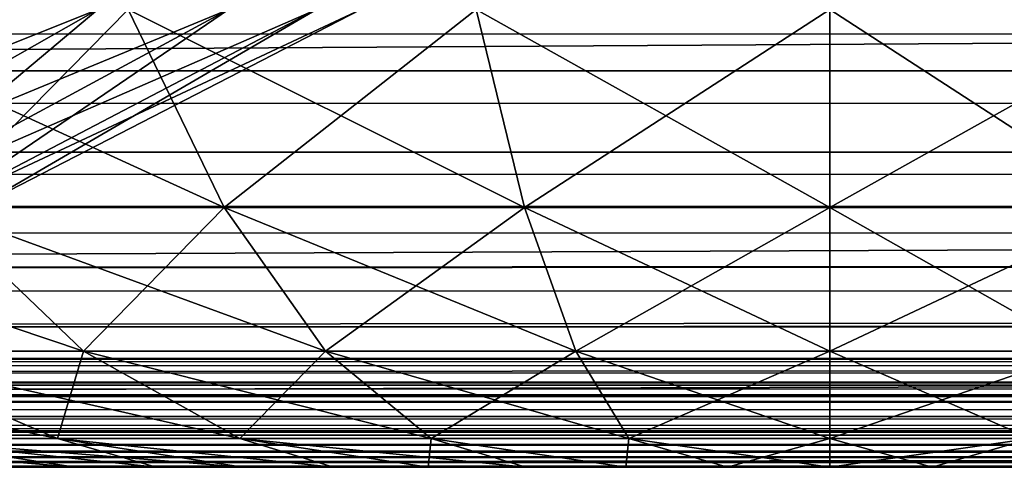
# Model space of a CAD drawing. Header units: millimetres. Extents: x -125 to 125, y -4 to 54.
# Tile 429 of 612: x 64.568 to 65.093, y -2 to -1.761. Entities that reach past the tile are written whole.
import ezdxf

# ---------------------------------------------------------------- set-up
doc = ezdxf.new("R2010")
doc.units = ezdxf.units.MM
doc.header["$LTSCALE"] = 65.185185
for name, color, linetype in [('145', 7, 'CONTINUOUS'), ('146', 7, 'CONTINUOUS'), ('147', 7, 'CONTINUOUS'), ('148', 7, 'CONTINUOUS'), ('149', 7, 'CONTINUOUS'), ('150', 7, 'CONTINUOUS'), ('173', 7, 'CONTINUOUS'), ('175', 7, 'CONTINUOUS'), ('18', 7, 'CONTINUOUS'), ('206', 7, 'CONTINUOUS'), ('22', 7, 'CONTINUOUS'), ('6', 7, 'CONTINUOUS')]:
    doc.layers.add(name, color=color, linetype=linetype)

msp = doc.modelspace()

# ---------------------------------------------------------------- linework, layer by layer
at = {"layer": '145', "color": 7, "linetype": 'Continuous'}
for points in [[(64.55766, -2, 39.44234), (64.5979, -2, 38.52079), (64.5979, -2, 39.47921), (64.55766, -2, 39.44234)], [(64.55766, -2, 38.55766), (64.5979, -2, 38.52079), (64.55766, -2, 39.44234), (64.55766, -2, 38.55766)], [(64.5979, -2, 38.52079), (64.64119, -2, 38.48757), (64.5979, -2, 39.47921), (64.5979, -2, 38.52079)], [(64.5979, -2, 39.47921), (64.64119, -2, 38.48757), (64.64119, -2, 39.51243), (64.5979, -2, 39.47921)], [(64.64119, -2, 38.48757), (64.68722, -2, 38.45825), (64.64119, -2, 39.51243), (64.64119, -2, 38.48757)], [(64.64119, -2, 39.51243), (64.68722, -2, 38.45825), (64.68722, -2, 39.54175), (64.64119, -2, 39.51243)], [(64.68722, -2, 38.45825), (64.73563, -2, 38.43305), (64.68722, -2, 39.54175), (64.68722, -2, 38.45825)], [(64.68722, -2, 39.54175), (64.73563, -2, 38.43305), (64.73563, -2, 39.56695), (64.68722, -2, 39.54175)], [(64.73563, -2, 38.43305), (64.78605, -2, 38.41217), (64.73563, -2, 39.56695), (64.73563, -2, 38.43305)], [(64.73563, -2, 39.56695), (64.78605, -2, 38.41217), (64.78605, -2, 39.58783), (64.73563, -2, 39.56695)], [(64.78605, -2, 38.41217), (64.83809, -2, 38.39576), (64.78605, -2, 39.58783), (64.78605, -2, 38.41217)], [(64.78605, -2, 39.58783), (64.83809, -2, 38.39576), (64.83809, -2, 39.60424), (64.78605, -2, 39.58783)], [(64.83809, -2, 38.39576), (64.89137, -2, 38.38395), (64.83809, -2, 39.60424), (64.83809, -2, 38.39576)], [(64.83809, -2, 39.60424), (64.89137, -2, 38.38395), (64.89137, -2, 39.61605), (64.83809, -2, 39.60424)], [(64.89137, -2, 38.38395), (64.94548, -2, 38.37682), (64.89137, -2, 39.61605), (64.89137, -2, 38.38395)], [(64.89137, -2, 39.61605), (64.94548, -2, 38.37682), (64.94548, -2, 39.62318), (64.89137, -2, 39.61605)], [(64.94548, -2, 38.37682), (65, -2, 38.37444), (64.94548, -2, 39.62318), (64.94548, -2, 38.37682)], [(64.94548, -2, 39.62318), (65, -2, 38.37444), (65, -2, 39.62556), (64.94548, -2, 39.62318)], [(65, -2, 39.62556), (65, -2, 38.37444), (65.05452, -2, 38.37682), (65, -2, 39.62556)], [(65.05452, -2, 39.62318), (65, -2, 39.62556), (65.05452, -2, 38.37682), (65.05452, -2, 39.62318)], [(65.10863, -2, 38.38395), (65.05452, -2, 39.62318), (65.05452, -2, 38.37682), (65.10863, -2, 38.38395)], [(65.10863, -2, 39.61605), (65.05452, -2, 39.62318), (65.10863, -2, 38.38395), (65.10863, -2, 39.61605)]]:
    msp.add_3dface(points, dxfattribs=at)
at = {"layer": '146', "color": 7, "linetype": 'Continuous'}
for points in [[(65, -1.75596, 40.50316), (65.16266, -1.86142, 40.2876), (65.1884, -1.75596, 40.4913), (65, -1.75596, 40.50316)], [(65.16266, -1.86142, 37.7124), (65, -1.86142, 37.70217), (65.1884, -1.75596, 37.5087), (65.16266, -1.86142, 37.7124)], [(65, -1.86142, 37.70217), (65, -1.75596, 37.49684), (65.1884, -1.75596, 37.5087), (65, -1.86142, 37.70217)], [(65, -1.86142, 40.29783), (65.16266, -1.86142, 40.2876), (65, -1.75596, 40.50316), (65, -1.86142, 40.29783)], [(65.13537, -1.9381, 37.9284), (65, -1.9381, 37.91988), (65.16266, -1.86142, 37.7124), (65.13537, -1.9381, 37.9284)], [(65, -1.9381, 37.91988), (65, -1.86142, 37.70217), (65.16266, -1.86142, 37.7124), (65, -1.9381, 37.91988)], [(65, -1.9381, 40.08012), (65.13537, -1.9381, 40.0716), (65, -1.86142, 40.29783), (65, -1.9381, 40.08012)], [(65, -1.86142, 40.29783), (65.13537, -1.9381, 40.0716), (65.16266, -1.86142, 40.2876), (65, -1.86142, 40.29783)], [(65, -1.98458, 39.85402), (65.10704, -1.98458, 39.84729), (65, -1.9381, 40.08012), (65, -1.98458, 39.85402)], [(65, -1.9381, 40.08012), (65.10704, -1.98458, 39.84729), (65.13537, -1.9381, 40.0716), (65, -1.9381, 40.08012)], [(65.10704, -1.98458, 38.15271), (65, -1.98458, 38.14598), (65.13537, -1.9381, 37.9284), (65.10704, -1.98458, 38.15271)], [(65, -1.98458, 38.14598), (65, -1.9381, 37.91988), (65.13537, -1.9381, 37.9284), (65, -1.98458, 38.14598)], [(65.05452, -2, 38.37682), (65, -2, 38.37444), (65.10704, -1.98458, 38.15271), (65.05452, -2, 38.37682)], [(65.10704, -1.98458, 38.15271), (65, -2, 38.37444), (65, -1.98458, 38.14598), (65.10704, -1.98458, 38.15271)], [(65, -2, 39.62556), (65.05452, -2, 39.62318), (65, -1.98458, 39.85402), (65, -2, 39.62556)], [(65, -1.98458, 39.85402), (65.05452, -2, 39.62318), (65.10704, -1.98458, 39.84729), (65, -1.98458, 39.85402)], [(65.10863, -2, 38.38395), (65.05452, -2, 38.37682), (65.10704, -1.98458, 38.15271), (65.10863, -2, 38.38395)], [(65.05452, -2, 39.62318), (65.10863, -2, 39.61605), (65.10704, -1.98458, 39.84729), (65.05452, -2, 39.62318)]]:
    msp.add_3dface(points, dxfattribs=at)
at = {"layer": '147', "color": 7, "linetype": 'Continuous'}
for points in [[(64.52224, -1.86142, 40.2067), (64.67724, -1.86142, 40.25706), (64.44665, -1.75596, 40.3976), (64.52224, -1.86142, 40.2067)], [(64.44665, -1.75596, 40.3976), (64.67724, -1.86142, 40.25706), (64.62618, -1.75596, 40.45593), (64.44665, -1.75596, 40.3976)], [(64.62618, -1.75596, 37.54407), (64.52224, -1.86142, 37.7933), (64.44665, -1.75596, 37.6024), (64.62618, -1.75596, 37.54407)], [(64.67724, -1.86142, 37.74294), (64.52224, -1.86142, 37.7933), (64.62618, -1.75596, 37.54407), (64.67724, -1.86142, 37.74294)], [(64.67724, -1.86142, 40.25706), (64.83734, -1.86142, 40.2876), (64.62618, -1.75596, 40.45593), (64.67724, -1.86142, 40.25706)], [(64.8116, -1.75596, 37.5087), (64.67724, -1.86142, 37.74294), (64.62618, -1.75596, 37.54407), (64.8116, -1.75596, 37.5087)], [(64.62618, -1.75596, 40.45593), (64.83734, -1.86142, 40.2876), (64.8116, -1.75596, 40.4913), (64.62618, -1.75596, 40.45593)], [(64.83734, -1.86142, 37.7124), (64.67724, -1.86142, 37.74294), (64.8116, -1.75596, 37.5087), (64.83734, -1.86142, 37.7124)], [(64.83734, -1.86142, 40.2876), (65, -1.86142, 40.29783), (64.8116, -1.75596, 40.4913), (64.83734, -1.86142, 40.2876)], [(65, -1.86142, 40.29783), (65, -1.75596, 40.50316), (64.8116, -1.75596, 40.4913), (65, -1.86142, 40.29783)], [(65, -1.75596, 37.49684), (64.83734, -1.86142, 37.7124), (64.8116, -1.75596, 37.5087), (65, -1.75596, 37.49684)], [(65, -1.75596, 37.49684), (65, -1.86142, 37.70217), (64.83734, -1.86142, 37.7124), (65, -1.75596, 37.49684)], [(64.37476, -1.86142, 40.1373), (64.60238, -1.9381, 40.00427), (64.52224, -1.86142, 40.2067), (64.37476, -1.86142, 40.1373)], [(64.47965, -1.9381, 39.94651), (64.60238, -1.9381, 40.00427), (64.37476, -1.86142, 40.1373), (64.47965, -1.9381, 39.94651)], [(64.60238, -1.9381, 37.99573), (64.47965, -1.9381, 38.05349), (64.52224, -1.86142, 37.7933), (64.60238, -1.9381, 37.99573)], [(64.67724, -1.86142, 37.74294), (64.60238, -1.9381, 37.99573), (64.52224, -1.86142, 37.7933), (64.67724, -1.86142, 37.74294)], [(64.52224, -1.86142, 40.2067), (64.73139, -1.9381, 40.04618), (64.67724, -1.86142, 40.25706), (64.52224, -1.86142, 40.2067)], [(64.60238, -1.9381, 40.00427), (64.73139, -1.9381, 40.04618), (64.52224, -1.86142, 40.2067), (64.60238, -1.9381, 40.00427)], [(64.73139, -1.9381, 37.95382), (64.60238, -1.9381, 37.99573), (64.67724, -1.86142, 37.74294), (64.73139, -1.9381, 37.95382)], [(64.83734, -1.86142, 37.7124), (64.73139, -1.9381, 37.95382), (64.67724, -1.86142, 37.74294), (64.83734, -1.86142, 37.7124)], [(64.67724, -1.86142, 40.25706), (64.86463, -1.9381, 40.0716), (64.83734, -1.86142, 40.2876), (64.67724, -1.86142, 40.25706)], [(64.73139, -1.9381, 40.04618), (64.86463, -1.9381, 40.0716), (64.67724, -1.86142, 40.25706), (64.73139, -1.9381, 40.04618)], [(64.86463, -1.9381, 37.9284), (64.73139, -1.9381, 37.95382), (64.83734, -1.86142, 37.7124), (64.86463, -1.9381, 37.9284)], [(65, -1.86142, 37.70217), (64.86463, -1.9381, 37.9284), (64.83734, -1.86142, 37.7124), (65, -1.86142, 37.70217)], [(65, -1.9381, 40.08012), (65, -1.86142, 40.29783), (64.83734, -1.86142, 40.2876), (65, -1.9381, 40.08012)], [(64.86463, -1.9381, 40.0716), (65, -1.9381, 40.08012), (64.83734, -1.86142, 40.2876), (64.86463, -1.9381, 40.0716)], [(65, -1.86142, 37.70217), (65, -1.9381, 37.91988), (64.86463, -1.9381, 37.9284), (65, -1.86142, 37.70217)], [(64.49802, -1.98458, 39.69092), (64.58857, -1.98458, 39.74838), (64.36512, -1.9381, 39.87383), (64.49802, -1.98458, 39.69092)], [(64.36512, -1.9381, 39.87383), (64.58857, -1.98458, 39.74838), (64.47965, -1.9381, 39.94651), (64.36512, -1.9381, 39.87383)], [(64.58857, -1.98458, 39.74838), (64.68561, -1.98458, 39.79405), (64.47965, -1.9381, 39.94651), (64.58857, -1.98458, 39.74838)], [(64.47965, -1.9381, 39.94651), (64.68561, -1.98458, 39.79405), (64.60238, -1.9381, 40.00427), (64.47965, -1.9381, 39.94651)], [(64.60238, -1.9381, 37.99573), (64.58857, -1.98458, 38.25162), (64.47965, -1.9381, 38.05349), (64.60238, -1.9381, 37.99573)], [(64.58857, -1.98458, 38.25162), (64.49802, -1.98458, 38.30908), (64.47965, -1.9381, 38.05349), (64.58857, -1.98458, 38.25162)], [(64.68561, -1.98458, 38.20595), (64.58857, -1.98458, 38.25162), (64.60238, -1.9381, 37.99573), (64.68561, -1.98458, 38.20595)], [(64.60238, -1.9381, 40.00427), (64.78761, -1.98458, 39.82719), (64.73139, -1.9381, 40.04618), (64.60238, -1.9381, 40.00427)], [(64.68561, -1.98458, 39.79405), (64.78761, -1.98458, 39.82719), (64.60238, -1.9381, 40.00427), (64.68561, -1.98458, 39.79405)], [(64.73139, -1.9381, 37.95382), (64.68561, -1.98458, 38.20595), (64.60238, -1.9381, 37.99573), (64.73139, -1.9381, 37.95382)], [(64.78761, -1.98458, 38.17281), (64.68561, -1.98458, 38.20595), (64.73139, -1.9381, 37.95382), (64.78761, -1.98458, 38.17281)], [(64.73139, -1.9381, 40.04618), (64.89296, -1.98458, 39.84729), (64.86463, -1.9381, 40.0716), (64.73139, -1.9381, 40.04618)], [(64.78761, -1.98458, 39.82719), (64.89296, -1.98458, 39.84729), (64.73139, -1.9381, 40.04618), (64.78761, -1.98458, 39.82719)], [(64.86463, -1.9381, 37.9284), (64.78761, -1.98458, 38.17281), (64.73139, -1.9381, 37.95382), (64.86463, -1.9381, 37.9284)], [(64.89296, -1.98458, 38.15271), (64.78761, -1.98458, 38.17281), (64.86463, -1.9381, 37.9284), (64.89296, -1.98458, 38.15271)], [(64.89296, -1.98458, 39.84729), (65, -1.98458, 39.85402), (64.86463, -1.9381, 40.0716), (64.89296, -1.98458, 39.84729)], [(65, -1.9381, 37.91988), (64.89296, -1.98458, 38.15271), (64.86463, -1.9381, 37.9284), (65, -1.9381, 37.91988)], [(65, -1.98458, 39.85402), (65, -1.9381, 40.08012), (64.86463, -1.9381, 40.0716), (65, -1.98458, 39.85402)], [(65, -1.9381, 37.91988), (65, -1.98458, 38.14598), (64.89296, -1.98458, 38.15271), (65, -1.9381, 37.91988)], [(64.55766, -2, 39.44234), (64.5979, -2, 39.47921), (64.41538, -1.98458, 39.62255), (64.55766, -2, 39.44234)], [(64.41538, -1.98458, 39.62255), (64.5979, -2, 39.47921), (64.49802, -1.98458, 39.69092), (64.41538, -1.98458, 39.62255)], [(64.5979, -2, 38.52079), (64.55766, -2, 38.55766), (64.41538, -1.98458, 38.37745), (64.5979, -2, 38.52079)], [(64.49802, -1.98458, 38.30908), (64.5979, -2, 38.52079), (64.41538, -1.98458, 38.37745), (64.49802, -1.98458, 38.30908)], [(64.5979, -2, 39.47921), (64.64119, -2, 39.51243), (64.49802, -1.98458, 39.69092), (64.5979, -2, 39.47921)], [(64.64119, -2, 39.51243), (64.68722, -2, 39.54175), (64.49802, -1.98458, 39.69092), (64.64119, -2, 39.51243)], [(64.49802, -1.98458, 39.69092), (64.68722, -2, 39.54175), (64.58857, -1.98458, 39.74838), (64.49802, -1.98458, 39.69092)], [(64.64119, -2, 38.48757), (64.5979, -2, 38.52079), (64.49802, -1.98458, 38.30908), (64.64119, -2, 38.48757)], [(64.58857, -1.98458, 38.25162), (64.64119, -2, 38.48757), (64.49802, -1.98458, 38.30908), (64.58857, -1.98458, 38.25162)], [(64.68722, -2, 39.54175), (64.73563, -2, 39.56695), (64.58857, -1.98458, 39.74838), (64.68722, -2, 39.54175)], [(64.58857, -1.98458, 39.74838), (64.73563, -2, 39.56695), (64.68561, -1.98458, 39.79405), (64.58857, -1.98458, 39.74838)], [(64.73563, -2, 38.43305), (64.68722, -2, 38.45825), (64.58857, -1.98458, 38.25162), (64.73563, -2, 38.43305)], [(64.68561, -1.98458, 38.20595), (64.73563, -2, 38.43305), (64.58857, -1.98458, 38.25162), (64.68561, -1.98458, 38.20595)], [(64.68722, -2, 38.45825), (64.64119, -2, 38.48757), (64.58857, -1.98458, 38.25162), (64.68722, -2, 38.45825)], [(64.73563, -2, 39.56695), (64.78605, -2, 39.58783), (64.68561, -1.98458, 39.79405), (64.73563, -2, 39.56695)], [(64.78605, -2, 39.58783), (64.83809, -2, 39.60424), (64.68561, -1.98458, 39.79405), (64.78605, -2, 39.58783)], [(64.68561, -1.98458, 39.79405), (64.83809, -2, 39.60424), (64.78761, -1.98458, 39.82719), (64.68561, -1.98458, 39.79405)], [(64.78605, -2, 38.41217), (64.73563, -2, 38.43305), (64.68561, -1.98458, 38.20595), (64.78605, -2, 38.41217)], [(64.78761, -1.98458, 38.17281), (64.78605, -2, 38.41217), (64.68561, -1.98458, 38.20595), (64.78761, -1.98458, 38.17281)], [(64.83809, -2, 38.39576), (64.78605, -2, 38.41217), (64.78761, -1.98458, 38.17281), (64.83809, -2, 38.39576)], [(64.83809, -2, 39.60424), (64.89137, -2, 39.61605), (64.78761, -1.98458, 39.82719), (64.83809, -2, 39.60424)], [(64.78761, -1.98458, 39.82719), (64.89137, -2, 39.61605), (64.89296, -1.98458, 39.84729), (64.78761, -1.98458, 39.82719)], [(64.89137, -2, 38.38395), (64.83809, -2, 38.39576), (64.78761, -1.98458, 38.17281), (64.89137, -2, 38.38395)], [(64.89296, -1.98458, 38.15271), (64.89137, -2, 38.38395), (64.78761, -1.98458, 38.17281), (64.89296, -1.98458, 38.15271)], [(64.89137, -2, 39.61605), (64.94548, -2, 39.62318), (64.89296, -1.98458, 39.84729), (64.89137, -2, 39.61605)], [(64.94548, -2, 38.37682), (64.89137, -2, 38.38395), (64.89296, -1.98458, 38.15271), (64.94548, -2, 38.37682)], [(64.94548, -2, 39.62318), (65, -2, 39.62556), (64.89296, -1.98458, 39.84729), (64.94548, -2, 39.62318)], [(65, -2, 39.62556), (65, -1.98458, 39.85402), (64.89296, -1.98458, 39.84729), (65, -2, 39.62556)], [(65, -1.98458, 38.14598), (64.94548, -2, 38.37682), (64.89296, -1.98458, 38.15271), (65, -1.98458, 38.14598)], [(65, -2, 38.37444), (64.94548, -2, 38.37682), (65, -1.98458, 38.14598), (65, -2, 38.37444)]]:
    msp.add_3dface(points, dxfattribs=at)
at = {"layer": '148', "color": 7, "linetype": 'Continuous'}
for points in [[(64.55766, -2, -27.55766), (64.5979, -2, -28.47921), (64.5979, -2, -27.52079), (64.55766, -2, -27.55766)], [(64.55766, -2, -28.44234), (64.5979, -2, -28.47921), (64.55766, -2, -27.55766), (64.55766, -2, -28.44234)], [(64.5979, -2, -28.47921), (64.64119, -2, -28.51243), (64.5979, -2, -27.52079), (64.5979, -2, -28.47921)], [(64.5979, -2, -27.52079), (64.64119, -2, -28.51243), (64.64119, -2, -27.48757), (64.5979, -2, -27.52079)], [(64.64119, -2, -28.51243), (64.68722, -2, -28.54175), (64.64119, -2, -27.48757), (64.64119, -2, -28.51243)], [(64.64119, -2, -27.48757), (64.68722, -2, -28.54175), (64.68722, -2, -27.45825), (64.64119, -2, -27.48757)], [(64.68722, -2, -27.45825), (64.73563, -2, -28.56695), (64.73563, -2, -27.43305), (64.68722, -2, -27.45825)], [(64.68722, -2, -28.54175), (64.73563, -2, -28.56695), (64.68722, -2, -27.45825), (64.68722, -2, -28.54175)], [(64.73563, -2, -28.56695), (64.78605, -2, -28.58783), (64.73563, -2, -27.43305), (64.73563, -2, -28.56695)], [(64.73563, -2, -27.43305), (64.78605, -2, -28.58783), (64.78605, -2, -27.41217), (64.73563, -2, -27.43305)], [(64.78605, -2, -27.41217), (64.83809, -2, -28.60424), (64.83809, -2, -27.39576), (64.78605, -2, -27.41217)], [(64.78605, -2, -28.58783), (64.83809, -2, -28.60424), (64.78605, -2, -27.41217), (64.78605, -2, -28.58783)], [(64.83809, -2, -28.60424), (64.89137, -2, -28.61605), (64.83809, -2, -27.39576), (64.83809, -2, -28.60424)], [(64.83809, -2, -27.39576), (64.89137, -2, -28.61605), (64.89137, -2, -27.38395), (64.83809, -2, -27.39576)], [(64.89137, -2, -27.38395), (64.94548, -2, -28.62318), (64.94548, -2, -27.37682), (64.89137, -2, -27.38395)], [(64.89137, -2, -28.61605), (64.94548, -2, -28.62318), (64.89137, -2, -27.38395), (64.89137, -2, -28.61605)], [(64.94548, -2, -27.37682), (65, -2, -28.62556), (65, -2, -27.37444), (64.94548, -2, -27.37682)], [(64.94548, -2, -28.62318), (65, -2, -28.62556), (64.94548, -2, -27.37682), (64.94548, -2, -28.62318)], [(65.05452, -2, -27.37682), (65, -2, -27.37444), (65.05452, -2, -28.62318), (65.05452, -2, -27.37682)], [(65, -2, -27.37444), (65, -2, -28.62556), (65.05452, -2, -28.62318), (65, -2, -27.37444)], [(65.10863, -2, -27.38395), (65.05452, -2, -27.37682), (65.10863, -2, -28.61605), (65.10863, -2, -27.38395)], [(65.10863, -2, -28.61605), (65.05452, -2, -27.37682), (65.05452, -2, -28.62318), (65.10863, -2, -28.61605)]]:
    msp.add_3dface(points, dxfattribs=at)
at = {"layer": '149', "color": 7, "linetype": 'Continuous'}
for points in [[(65.16266, -1.86142, -29.2876), (65, -1.86142, -29.29783), (65.1884, -1.75596, -29.4913), (65.16266, -1.86142, -29.2876)], [(65, -1.86142, -29.29783), (65, -1.75596, -29.50316), (65.1884, -1.75596, -29.4913), (65, -1.86142, -29.29783)], [(65, -1.86142, -26.70217), (65.16266, -1.86142, -26.7124), (65, -1.75596, -26.49684), (65, -1.86142, -26.70217)], [(65, -1.75596, -26.49684), (65.16266, -1.86142, -26.7124), (65.1884, -1.75596, -26.5087), (65, -1.75596, -26.49684)], [(65.13537, -1.9381, -29.0716), (65, -1.9381, -29.08012), (65.16266, -1.86142, -29.2876), (65.13537, -1.9381, -29.0716)], [(65, -1.9381, -29.08012), (65, -1.86142, -29.29783), (65.16266, -1.86142, -29.2876), (65, -1.9381, -29.08012)], [(65, -1.9381, -26.91988), (65.13537, -1.9381, -26.9284), (65, -1.86142, -26.70217), (65, -1.9381, -26.91988)], [(65, -1.86142, -26.70217), (65.13537, -1.9381, -26.9284), (65.16266, -1.86142, -26.7124), (65, -1.86142, -26.70217)], [(65, -1.98458, -27.14598), (65.10704, -1.98458, -27.15271), (65, -1.9381, -26.91988), (65, -1.98458, -27.14598)], [(65, -1.9381, -26.91988), (65.10704, -1.98458, -27.15271), (65.13537, -1.9381, -26.9284), (65, -1.9381, -26.91988)], [(65.10704, -1.98458, -28.84729), (65, -1.98458, -28.85402), (65.13537, -1.9381, -29.0716), (65.10704, -1.98458, -28.84729)], [(65, -1.98458, -28.85402), (65, -1.9381, -29.08012), (65.13537, -1.9381, -29.0716), (65, -1.98458, -28.85402)], [(65.05452, -2, -28.62318), (65, -2, -28.62556), (65.10704, -1.98458, -28.84729), (65.05452, -2, -28.62318)], [(65.10704, -1.98458, -28.84729), (65, -2, -28.62556), (65, -1.98458, -28.85402), (65.10704, -1.98458, -28.84729)], [(65, -2, -27.37444), (65.05452, -2, -27.37682), (65, -1.98458, -27.14598), (65, -2, -27.37444)], [(65, -1.98458, -27.14598), (65.05452, -2, -27.37682), (65.10704, -1.98458, -27.15271), (65, -1.98458, -27.14598)], [(65.10863, -2, -28.61605), (65.05452, -2, -28.62318), (65.10704, -1.98458, -28.84729), (65.10863, -2, -28.61605)], [(65.05452, -2, -27.37682), (65.10863, -2, -27.38395), (65.10704, -1.98458, -27.15271), (65.05452, -2, -27.37682)]]:
    msp.add_3dface(points, dxfattribs=at)
at = {"layer": '150', "color": 7, "linetype": 'Continuous'}
for points in [[(64.62618, -1.75596, -29.45593), (64.52224, -1.86142, -29.2067), (64.44665, -1.75596, -29.3976), (64.62618, -1.75596, -29.45593)], [(64.52224, -1.86142, -26.7933), (64.67724, -1.86142, -26.74294), (64.44665, -1.75596, -26.6024), (64.52224, -1.86142, -26.7933)], [(64.44665, -1.75596, -26.6024), (64.67724, -1.86142, -26.74294), (64.62618, -1.75596, -26.54407), (64.44665, -1.75596, -26.6024)], [(64.67724, -1.86142, -29.25706), (64.52224, -1.86142, -29.2067), (64.62618, -1.75596, -29.45593), (64.67724, -1.86142, -29.25706)], [(64.62618, -1.75596, -26.54407), (64.83734, -1.86142, -26.7124), (64.8116, -1.75596, -26.5087), (64.62618, -1.75596, -26.54407)], [(64.8116, -1.75596, -29.4913), (64.67724, -1.86142, -29.25706), (64.62618, -1.75596, -29.45593), (64.8116, -1.75596, -29.4913)], [(64.67724, -1.86142, -26.74294), (64.83734, -1.86142, -26.7124), (64.62618, -1.75596, -26.54407), (64.67724, -1.86142, -26.74294)], [(64.83734, -1.86142, -29.2876), (64.67724, -1.86142, -29.25706), (64.8116, -1.75596, -29.4913), (64.83734, -1.86142, -29.2876)], [(65, -1.75596, -29.50316), (64.83734, -1.86142, -29.2876), (64.8116, -1.75596, -29.4913), (65, -1.75596, -29.50316)], [(64.83734, -1.86142, -26.7124), (65, -1.86142, -26.70217), (64.8116, -1.75596, -26.5087), (64.83734, -1.86142, -26.7124)], [(65, -1.86142, -26.70217), (65, -1.75596, -26.49684), (64.8116, -1.75596, -26.5087), (65, -1.86142, -26.70217)], [(65, -1.75596, -29.50316), (65, -1.86142, -29.29783), (64.83734, -1.86142, -29.2876), (65, -1.75596, -29.50316)], [(64.47965, -1.9381, -27.05349), (64.60238, -1.9381, -26.99573), (64.37476, -1.86142, -26.8627), (64.47965, -1.9381, -27.05349)], [(64.37476, -1.86142, -26.8627), (64.60238, -1.9381, -26.99573), (64.52224, -1.86142, -26.7933), (64.37476, -1.86142, -26.8627)], [(64.60238, -1.9381, -29.00427), (64.47965, -1.9381, -28.94651), (64.52224, -1.86142, -29.2067), (64.60238, -1.9381, -29.00427)], [(64.60238, -1.9381, -26.99573), (64.73139, -1.9381, -26.95382), (64.52224, -1.86142, -26.7933), (64.60238, -1.9381, -26.99573)], [(64.52224, -1.86142, -26.7933), (64.73139, -1.9381, -26.95382), (64.67724, -1.86142, -26.74294), (64.52224, -1.86142, -26.7933)], [(64.67724, -1.86142, -29.25706), (64.60238, -1.9381, -29.00427), (64.52224, -1.86142, -29.2067), (64.67724, -1.86142, -29.25706)], [(64.73139, -1.9381, -29.04618), (64.60238, -1.9381, -29.00427), (64.67724, -1.86142, -29.25706), (64.73139, -1.9381, -29.04618)], [(64.73139, -1.9381, -26.95382), (64.86463, -1.9381, -26.9284), (64.67724, -1.86142, -26.74294), (64.73139, -1.9381, -26.95382)], [(64.67724, -1.86142, -26.74294), (64.86463, -1.9381, -26.9284), (64.83734, -1.86142, -26.7124), (64.67724, -1.86142, -26.74294)], [(64.83734, -1.86142, -29.2876), (64.73139, -1.9381, -29.04618), (64.67724, -1.86142, -29.25706), (64.83734, -1.86142, -29.2876)], [(64.86463, -1.9381, -29.0716), (64.73139, -1.9381, -29.04618), (64.83734, -1.86142, -29.2876), (64.86463, -1.9381, -29.0716)], [(65, -1.86142, -29.29783), (64.86463, -1.9381, -29.0716), (64.83734, -1.86142, -29.2876), (65, -1.86142, -29.29783)], [(64.86463, -1.9381, -26.9284), (65, -1.9381, -26.91988), (64.83734, -1.86142, -26.7124), (64.86463, -1.9381, -26.9284)], [(65, -1.9381, -26.91988), (65, -1.86142, -26.70217), (64.83734, -1.86142, -26.7124), (65, -1.9381, -26.91988)], [(65, -1.86142, -29.29783), (65, -1.9381, -29.08012), (64.86463, -1.9381, -29.0716), (65, -1.86142, -29.29783)], [(64.49802, -1.98458, -27.30908), (64.58857, -1.98458, -27.25162), (64.36512, -1.9381, -27.12617), (64.49802, -1.98458, -27.30908)], [(64.36512, -1.9381, -27.12617), (64.58857, -1.98458, -27.25162), (64.47965, -1.9381, -27.05349), (64.36512, -1.9381, -27.12617)], [(64.58857, -1.98458, -28.74838), (64.49802, -1.98458, -28.69092), (64.47965, -1.9381, -28.94651), (64.58857, -1.98458, -28.74838)], [(64.60238, -1.9381, -29.00427), (64.58857, -1.98458, -28.74838), (64.47965, -1.9381, -28.94651), (64.60238, -1.9381, -29.00427)], [(64.58857, -1.98458, -27.25162), (64.68561, -1.98458, -27.20595), (64.47965, -1.9381, -27.05349), (64.58857, -1.98458, -27.25162)], [(64.47965, -1.9381, -27.05349), (64.68561, -1.98458, -27.20595), (64.60238, -1.9381, -26.99573), (64.47965, -1.9381, -27.05349)], [(64.68561, -1.98458, -28.79405), (64.58857, -1.98458, -28.74838), (64.60238, -1.9381, -29.00427), (64.68561, -1.98458, -28.79405)], [(64.73139, -1.9381, -29.04618), (64.68561, -1.98458, -28.79405), (64.60238, -1.9381, -29.00427), (64.73139, -1.9381, -29.04618)], [(64.68561, -1.98458, -27.20595), (64.78761, -1.98458, -27.17281), (64.60238, -1.9381, -26.99573), (64.68561, -1.98458, -27.20595)], [(64.60238, -1.9381, -26.99573), (64.78761, -1.98458, -27.17281), (64.73139, -1.9381, -26.95382), (64.60238, -1.9381, -26.99573)], [(64.78761, -1.98458, -28.82719), (64.68561, -1.98458, -28.79405), (64.73139, -1.9381, -29.04618), (64.78761, -1.98458, -28.82719)], [(64.86463, -1.9381, -29.0716), (64.78761, -1.98458, -28.82719), (64.73139, -1.9381, -29.04618), (64.86463, -1.9381, -29.0716)], [(64.78761, -1.98458, -27.17281), (64.89296, -1.98458, -27.15271), (64.73139, -1.9381, -26.95382), (64.78761, -1.98458, -27.17281)], [(64.73139, -1.9381, -26.95382), (64.89296, -1.98458, -27.15271), (64.86463, -1.9381, -26.9284), (64.73139, -1.9381, -26.95382)], [(64.89296, -1.98458, -28.84729), (64.78761, -1.98458, -28.82719), (64.86463, -1.9381, -29.0716), (64.89296, -1.98458, -28.84729)], [(65, -1.9381, -29.08012), (64.89296, -1.98458, -28.84729), (64.86463, -1.9381, -29.0716), (65, -1.9381, -29.08012)], [(64.89296, -1.98458, -27.15271), (65, -1.98458, -27.14598), (64.86463, -1.9381, -26.9284), (64.89296, -1.98458, -27.15271)], [(65, -1.98458, -27.14598), (65, -1.9381, -26.91988), (64.86463, -1.9381, -26.9284), (65, -1.98458, -27.14598)], [(65, -1.9381, -29.08012), (65, -1.98458, -28.85402), (64.89296, -1.98458, -28.84729), (65, -1.9381, -29.08012)], [(64.49802, -1.98458, -28.69092), (64.5979, -2, -28.47921), (64.41538, -1.98458, -28.62255), (64.49802, -1.98458, -28.69092)], [(64.5979, -2, -28.47921), (64.55766, -2, -28.44234), (64.41538, -1.98458, -28.62255), (64.5979, -2, -28.47921)], [(64.41538, -1.98458, -27.37745), (64.5979, -2, -27.52079), (64.49802, -1.98458, -27.30908), (64.41538, -1.98458, -27.37745)], [(64.55766, -2, -27.55766), (64.5979, -2, -27.52079), (64.41538, -1.98458, -27.37745), (64.55766, -2, -27.55766)], [(64.58857, -1.98458, -28.74838), (64.64119, -2, -28.51243), (64.49802, -1.98458, -28.69092), (64.58857, -1.98458, -28.74838)], [(64.64119, -2, -28.51243), (64.5979, -2, -28.47921), (64.49802, -1.98458, -28.69092), (64.64119, -2, -28.51243)], [(64.49802, -1.98458, -27.30908), (64.68722, -2, -27.45825), (64.58857, -1.98458, -27.25162), (64.49802, -1.98458, -27.30908)], [(64.64119, -2, -27.48757), (64.68722, -2, -27.45825), (64.49802, -1.98458, -27.30908), (64.64119, -2, -27.48757)], [(64.5979, -2, -27.52079), (64.64119, -2, -27.48757), (64.49802, -1.98458, -27.30908), (64.5979, -2, -27.52079)], [(64.68722, -2, -28.54175), (64.64119, -2, -28.51243), (64.58857, -1.98458, -28.74838), (64.68722, -2, -28.54175)], [(64.68561, -1.98458, -28.79405), (64.73563, -2, -28.56695), (64.58857, -1.98458, -28.74838), (64.68561, -1.98458, -28.79405)], [(64.73563, -2, -28.56695), (64.68722, -2, -28.54175), (64.58857, -1.98458, -28.74838), (64.73563, -2, -28.56695)], [(64.58857, -1.98458, -27.25162), (64.73563, -2, -27.43305), (64.68561, -1.98458, -27.20595), (64.58857, -1.98458, -27.25162)], [(64.68722, -2, -27.45825), (64.73563, -2, -27.43305), (64.58857, -1.98458, -27.25162), (64.68722, -2, -27.45825)], [(64.78761, -1.98458, -28.82719), (64.78605, -2, -28.58783), (64.68561, -1.98458, -28.79405), (64.78761, -1.98458, -28.82719)], [(64.78605, -2, -28.58783), (64.73563, -2, -28.56695), (64.68561, -1.98458, -28.79405), (64.78605, -2, -28.58783)], [(64.68561, -1.98458, -27.20595), (64.83809, -2, -27.39576), (64.78761, -1.98458, -27.17281), (64.68561, -1.98458, -27.20595)], [(64.78605, -2, -27.41217), (64.83809, -2, -27.39576), (64.68561, -1.98458, -27.20595), (64.78605, -2, -27.41217)], [(64.73563, -2, -27.43305), (64.78605, -2, -27.41217), (64.68561, -1.98458, -27.20595), (64.73563, -2, -27.43305)], [(64.83809, -2, -28.60424), (64.78605, -2, -28.58783), (64.78761, -1.98458, -28.82719), (64.83809, -2, -28.60424)], [(64.89296, -1.98458, -28.84729), (64.89137, -2, -28.61605), (64.78761, -1.98458, -28.82719), (64.89296, -1.98458, -28.84729)], [(64.89137, -2, -28.61605), (64.83809, -2, -28.60424), (64.78761, -1.98458, -28.82719), (64.89137, -2, -28.61605)], [(64.78761, -1.98458, -27.17281), (64.89137, -2, -27.38395), (64.89296, -1.98458, -27.15271), (64.78761, -1.98458, -27.17281)], [(64.83809, -2, -27.39576), (64.89137, -2, -27.38395), (64.78761, -1.98458, -27.17281), (64.83809, -2, -27.39576)], [(64.94548, -2, -28.62318), (64.89137, -2, -28.61605), (64.89296, -1.98458, -28.84729), (64.94548, -2, -28.62318)], [(64.89137, -2, -27.38395), (64.94548, -2, -27.37682), (64.89296, -1.98458, -27.15271), (64.89137, -2, -27.38395)], [(65, -1.98458, -28.85402), (64.94548, -2, -28.62318), (64.89296, -1.98458, -28.84729), (65, -1.98458, -28.85402)], [(65, -2, -27.37444), (65, -1.98458, -27.14598), (64.89296, -1.98458, -27.15271), (65, -2, -27.37444)], [(64.94548, -2, -27.37682), (65, -2, -27.37444), (64.89296, -1.98458, -27.15271), (64.94548, -2, -27.37682)], [(65, -2, -28.62556), (64.94548, -2, -28.62318), (65, -1.98458, -28.85402), (65, -2, -28.62556)]]:
    msp.add_3dface(points, dxfattribs=at)
at = {"layer": '173', "color": 7, "linetype": 'Continuous'}
for points in [[(55.07519, -1.7032, -121.15562), (55.2655, -1.83198, -121.46758), (77.10505, -1.7032, -121.26675), (55.07519, -1.7032, -121.15562)], [(55.2655, -1.83198, -121.46758), (77.37148, -1.83198, -121.57949), (77.10505, -1.7032, -121.26675), (55.2655, -1.83198, -121.46758)], [(55.2655, -1.83198, -121.46758), (55.46387, -1.92508, -121.79206), (77.37148, -1.83198, -121.57949), (55.2655, -1.83198, -121.46758)], [(55.46387, -1.92508, -121.79206), (77.64919, -1.92508, -121.90477), (77.37148, -1.83198, -121.57949), (55.46387, -1.92508, -121.79206)], [(55.46387, -1.92508, -121.79206), (55.66736, -1.98132, -122.12495), (77.64919, -1.92508, -121.90477), (55.46387, -1.92508, -121.79206)], [(55.66736, -1.98132, -122.12495), (77.93408, -1.98132, -122.2385), (77.64919, -1.92508, -121.90477), (55.66736, -1.98132, -122.12495)], [(55.66736, -1.98132, -122.12495), (71.92165, -2, -122.53836), (77.93408, -1.98132, -122.2385), (55.66736, -1.98132, -122.12495)], [(61.76268, -2, -122.4865), (71.92165, -2, -122.53836), (55.66736, -1.98132, -122.12495), (61.76268, -2, -122.4865)]]:
    msp.add_3dface(points, dxfattribs=at)
at = {"layer": '175', "color": 7, "linetype": 'Continuous'}
for points in [[(77.10505, -1.7032, 121.26675), (55.2655, -1.83198, 121.46758), (55.07519, -1.7032, 121.15562), (77.10505, -1.7032, 121.26675)], [(77.37148, -1.83198, 121.57949), (55.2655, -1.83198, 121.46758), (77.10505, -1.7032, 121.26675), (77.37148, -1.83198, 121.57949)], [(77.37148, -1.83198, 121.57949), (55.46387, -1.92508, 121.79206), (55.2655, -1.83198, 121.46758), (77.37148, -1.83198, 121.57949)], [(77.64919, -1.92508, 121.90477), (55.46387, -1.92508, 121.79206), (77.37148, -1.83198, 121.57949), (77.64919, -1.92508, 121.90477)], [(77.64919, -1.92508, 121.90477), (55.66736, -1.98132, 122.12495), (55.46387, -1.92508, 121.79206), (77.64919, -1.92508, 121.90477)], [(77.93408, -1.98132, 122.2385), (55.66736, -1.98132, 122.12495), (77.64919, -1.92508, 121.90477), (77.93408, -1.98132, 122.2385)], [(77.93408, -1.98132, 122.2385), (62.02739, -2, 122.48775), (55.66736, -1.98132, 122.12495), (77.93408, -1.98132, 122.2385)], [(72.17599, -2, 122.53973), (62.02739, -2, 122.48775), (77.93408, -1.98132, 122.2385), (72.17599, -2, 122.53973)]]:
    msp.add_3dface(points, dxfattribs=at)
at = {"layer": '18', "color": 7, "linetype": 'Continuous'}
for points in [[(123.83451, -1.70592, -124.78966), (123.83451, -1.78871, -124.74226), (-123.83451, -1.70592, -124.78966), (123.83451, -1.70592, -124.78966)], [(-123.83451, -1.70592, -124.78966), (123.83451, -1.78871, -124.74226), (-123.83451, -1.78871, -124.74226), (-123.83451, -1.70592, -124.78966)], [(-123.83451, -1.78871, -124.74226), (123.83451, -1.86098, -124.68), (-123.83451, -1.86098, -124.68), (-123.83451, -1.78871, -124.74226)], [(123.83451, -1.78871, -124.74226), (123.83451, -1.86098, -124.68), (-123.83451, -1.78871, -124.74226), (123.83451, -1.78871, -124.74226)], [(123.83451, -1.86098, -124.68), (123.83451, -1.92012, -124.60514), (-123.83451, -1.86098, -124.68), (123.83451, -1.86098, -124.68)], [(123.83451, -1.92012, -124.60514), (41.06682, -1.95076, -124.55041), (-123.83451, -1.86098, -124.68), (123.83451, -1.92012, -124.60514)], [(123.83451, -1.92012, -124.60514), (123.83451, -1.96396, -124.52041), (41.06682, -1.95076, -124.55041), (123.83451, -1.92012, -124.60514)], [(41.06682, -1.95076, -124.55041), (123.83451, -1.96396, -124.52041), (41.13385, -1.95132, -124.54923), (41.06682, -1.95076, -124.55041)], [(41.13385, -1.95132, -124.54923), (123.83451, -1.96396, -124.52041), (41.20222, -1.95304, -124.54558), (41.13385, -1.95132, -124.54923)], [(41.20222, -1.95304, -124.54558), (123.83451, -1.96396, -124.52041), (41.27308, -1.956, -124.53912), (41.20222, -1.95304, -124.54558)], [(41.27308, -1.956, -124.53912), (123.83451, -1.96396, -124.52041), (41.34644, -1.96024, -124.52942), (41.27308, -1.956, -124.53912)], [(41.34644, -1.96024, -124.52942), (123.83451, -1.96396, -124.52041), (41.3651, -1.96149, -124.52646), (41.34644, -1.96024, -124.52942)], [(41.3651, -1.96149, -124.52646), (123.83451, -1.96396, -124.52041), (41.42281, -1.96576, -124.51587), (41.3651, -1.96149, -124.52646)], [(123.83451, -1.96396, -124.52041), (123.83451, -1.99092, -124.4289), (41.42281, -1.96576, -124.51587), (123.83451, -1.96396, -124.52041)], [(41.42281, -1.96576, -124.51587), (123.83451, -1.99092, -124.4289), (41.50208, -1.97244, -124.49775), (41.42281, -1.96576, -124.51587)], [(41.50208, -1.97244, -124.49775), (123.83451, -1.99092, -124.4289), (41.58066, -1.97964, -124.47527), (41.50208, -1.97244, -124.49775)], [(41.58066, -1.97964, -124.47527), (123.83451, -1.99092, -124.4289), (41.65427, -1.98648, -124.44952), (41.58066, -1.97964, -124.47527)], [(41.65427, -1.98648, -124.44952), (123.83451, -1.99092, -124.4289), (41.66046, -1.98704, -124.44712), (41.65427, -1.98648, -124.44952)], [(41.66046, -1.98704, -124.44712), (123.83451, -1.99092, -124.4289), (41.72005, -1.9922, -124.42199), (41.66046, -1.98704, -124.44712)], [(123.83451, -1.99092, -124.4289), (123.83451, -2, -124.33403), (41.72005, -1.9922, -124.42199), (123.83451, -1.99092, -124.4289)], [(41.72005, -1.9922, -124.42199), (123.83451, -2, -124.33403), (41.77778, -1.99644, -124.39357), (41.72005, -1.9922, -124.42199)], [(41.77778, -1.99644, -124.39357), (123.83451, -2, -124.33403), (41.82931, -1.9991, -124.36402), (41.77778, -1.99644, -124.39357)], [(123.83451, -2, -124.33403), (41.87449, -2, -124.33403), (41.82931, -1.9991, -124.36402), (123.83451, -2, -124.33403)]]:
    msp.add_3dface(points, dxfattribs=at)
at = {"layer": '206', "color": 7, "linetype": 'Continuous'}
for points in [[(64.6101, -1.75596, 72.10999), (64.3458, -1.86142, 72.05459), (64.51916, -1.75596, 71.94457), (64.6101, -1.75596, 72.10999)], [(64.42432, -1.86142, 72.19741), (64.3458, -1.86142, 72.05459), (64.6101, -1.75596, 72.10999), (64.42432, -1.86142, 72.19741)], [(64.42432, -1.86142, 73.30259), (64.48431, -1.86142, 73.15105), (64.6101, -1.75596, 73.39001), (64.42432, -1.86142, 73.30259)], [(64.51916, -1.75596, 73.55543), (64.42432, -1.86142, 73.30259), (64.6101, -1.75596, 73.39001), (64.51916, -1.75596, 73.55543)], [(64.67959, -1.75596, 72.2855), (64.42432, -1.86142, 72.19741), (64.6101, -1.75596, 72.10999), (64.67959, -1.75596, 72.2855)], [(64.48431, -1.86142, 72.34895), (64.42432, -1.86142, 72.19741), (64.67959, -1.75596, 72.2855), (64.48431, -1.86142, 72.34895)], [(64.48431, -1.86142, 73.15105), (64.52485, -1.86142, 72.99319), (64.67959, -1.75596, 73.2145), (64.48431, -1.86142, 73.15105)], [(64.6101, -1.75596, 73.39001), (64.48431, -1.86142, 73.15105), (64.67959, -1.75596, 73.2145), (64.6101, -1.75596, 73.39001)], [(64.52485, -1.86142, 72.50681), (64.48431, -1.86142, 72.34895), (64.72653, -1.75596, 72.46834), (64.52485, -1.86142, 72.50681)], [(64.72653, -1.75596, 72.46834), (64.48431, -1.86142, 72.34895), (64.67959, -1.75596, 72.2855), (64.72653, -1.75596, 72.46834)], [(64.52485, -1.86142, 72.99319), (64.54527, -1.86142, 72.83149), (64.72653, -1.75596, 73.03166), (64.52485, -1.86142, 72.99319)], [(64.67959, -1.75596, 73.2145), (64.52485, -1.86142, 72.99319), (64.72653, -1.75596, 73.03166), (64.67959, -1.75596, 73.2145)], [(64.54527, -1.86142, 72.66851), (64.52485, -1.86142, 72.50681), (64.75019, -1.75596, 72.65562), (64.54527, -1.86142, 72.66851)], [(64.75019, -1.75596, 72.65562), (64.52485, -1.86142, 72.50681), (64.72653, -1.75596, 72.46834), (64.75019, -1.75596, 72.65562)], [(64.54527, -1.86142, 72.83149), (64.54527, -1.86142, 72.66851), (64.75019, -1.75596, 72.84438), (64.54527, -1.86142, 72.83149)], [(64.72653, -1.75596, 73.03166), (64.54527, -1.86142, 72.83149), (64.75019, -1.75596, 72.84438), (64.72653, -1.75596, 73.03166)], [(64.75019, -1.75596, 72.84438), (64.54527, -1.86142, 72.66851), (64.75019, -1.75596, 72.65562), (64.75019, -1.75596, 72.84438)]]:
    msp.add_3dface(points, dxfattribs=at)
at = {"layer": '22', "color": 7, "linetype": 'Continuous'}
for points in [[(-123.83451, -1.70592, 124.78966), (-123.83451, -1.78871, 124.74226), (123.83451, -1.70592, 124.78966), (-123.83451, -1.70592, 124.78966)], [(123.83451, -1.70592, 124.78966), (-123.83451, -1.78871, 124.74226), (123.83451, -1.78871, 124.74226), (123.83451, -1.70592, 124.78966)], [(-123.83451, -1.78871, 124.74226), (-123.83451, -1.86098, 124.68), (123.83451, -1.78871, 124.74226), (-123.83451, -1.78871, 124.74226)], [(123.83451, -1.78871, 124.74226), (-123.83451, -1.86098, 124.68), (123.83451, -1.86098, 124.68), (123.83451, -1.78871, 124.74226)], [(-123.83451, -1.86098, 124.68), (-123.83451, -1.92012, 124.60514), (123.83451, -1.86098, 124.68), (-123.83451, -1.86098, 124.68)], [(-123.83451, -1.92012, 124.60514), (-41.06682, -1.95076, 124.55041), (123.83451, -1.86098, 124.68), (-123.83451, -1.92012, 124.60514)], [(-41.06682, -1.95076, 124.55041), (-38.93318, -1.95076, 124.55041), (123.83451, -1.86098, 124.68), (-41.06682, -1.95076, 124.55041)], [(-38.93318, -1.95076, 124.55041), (38.93318, -1.95076, 124.55041), (123.83451, -1.86098, 124.68), (-38.93318, -1.95076, 124.55041)], [(38.93318, -1.95076, 124.55041), (41.06682, -1.95076, 124.55041), (123.83451, -1.86098, 124.68), (38.93318, -1.95076, 124.55041)], [(123.83451, -1.92012, 124.60514), (123.83451, -1.86098, 124.68), (41.06682, -1.95076, 124.55041), (123.83451, -1.92012, 124.60514)], [(41.13686, -1.95137, 124.54913), (123.83451, -1.92012, 124.60514), (41.06682, -1.95076, 124.55041), (41.13686, -1.95137, 124.54913)], [(41.20579, -1.95316, 124.54533), (123.83451, -1.92012, 124.60514), (41.13686, -1.95137, 124.54913), (41.20579, -1.95316, 124.54533)], [(41.27409, -1.95605, 124.53901), (123.83451, -1.92012, 124.60514), (41.20579, -1.95316, 124.54533), (41.27409, -1.95605, 124.53901)], [(41.34395, -1.96008, 124.5298), (123.83451, -1.92012, 124.60514), (41.27409, -1.95605, 124.53901), (41.34395, -1.96008, 124.5298)], [(41.36522, -1.9615, 124.52643), (123.83451, -1.92012, 124.60514), (41.34395, -1.96008, 124.5298), (41.36522, -1.9615, 124.52643)], [(123.83451, -1.96396, 124.52041), (123.83451, -1.92012, 124.60514), (41.36522, -1.9615, 124.52643), (123.83451, -1.96396, 124.52041)], [(41.41591, -1.96522, 124.51725), (123.83451, -1.96396, 124.52041), (41.36522, -1.9615, 124.52643), (41.41591, -1.96522, 124.51725)], [(41.49017, -1.97138, 124.50077), (123.83451, -1.96396, 124.52041), (41.41591, -1.96522, 124.51725), (41.49017, -1.97138, 124.50077)], [(41.56669, -1.97833, 124.47963), (123.83451, -1.96396, 124.52041), (41.49017, -1.97138, 124.50077), (41.56669, -1.97833, 124.47963)], [(41.64256, -1.98541, 124.45395), (123.83451, -1.96396, 124.52041), (41.56669, -1.97833, 124.47963), (41.64256, -1.98541, 124.45395)], [(41.66046, -1.98704, 124.44714), (123.83451, -1.96396, 124.52041), (41.64256, -1.98541, 124.45395), (41.66046, -1.98704, 124.44714)], [(123.83451, -1.99092, 124.4289), (123.83451, -1.96396, 124.52041), (41.66046, -1.98704, 124.44714), (123.83451, -1.99092, 124.4289)], [(41.71341, -1.99166, 124.42498), (123.83451, -1.99092, 124.4289), (41.66046, -1.98704, 124.44714), (41.71341, -1.99166, 124.42498)], [(41.77623, -1.99635, 124.39438), (123.83451, -1.99092, 124.4289), (41.71341, -1.99166, 124.42498), (41.77623, -1.99635, 124.39438)], [(41.82964, -1.99911, 124.36382), (123.83451, -1.99092, 124.4289), (41.77623, -1.99635, 124.39438), (41.82964, -1.99911, 124.36382)], [(41.87449, -2, 124.33403), (123.83451, -1.99092, 124.4289), (41.82964, -1.99911, 124.36382), (41.87449, -2, 124.33403)], [(41.87449, -2, 124.33403), (123.83451, -2, 124.33403), (123.83451, -1.99092, 124.4289), (41.87449, -2, 124.33403)]]:
    msp.add_3dface(points, dxfattribs=at)
at = {"layer": '6', "color": 7, "linetype": 'Continuous'}
for points in [[(82.32441, -2, 122.59958), (41.87449, -2, 124.33403), (72.17599, -2, 122.53973), (82.32441, -2, 122.59958)], [(72.17599, -2, 122.53973), (41.87449, -2, 124.33403), (62.02739, -2, 122.48775), (72.17599, -2, 122.53973)], [(92.47336, -2, 122.66729), (41.87449, -2, 124.33403), (82.32441, -2, 122.59958), (92.47336, -2, 122.66729)], [(123.83451, -2, 124.33403), (41.87449, -2, 124.33403), (122.91759, -2, 122.91759), (123.83451, -2, 124.33403)], [(122.91759, -2, 122.91759), (41.87449, -2, 124.33403), (112.77014, -2, 122.8263), (122.91759, -2, 122.91759)], [(112.77014, -2, 122.8263), (41.87449, -2, 124.33403), (102.62212, -2, 122.74287), (112.77014, -2, 122.8263)], [(102.62212, -2, 122.74287), (41.87449, -2, 124.33403), (92.47336, -2, 122.66729), (102.62212, -2, 122.74287)], [(41.95123, -2, -124.20445), (41.87449, -2, -124.33403), (123.83451, -2, -124.33403), (41.95123, -2, -124.20445)], [(42.0073, -2, -124.06548), (41.95123, -2, -124.20445), (123.83451, -2, -124.33403), (42.0073, -2, -124.06548)], [(42.04204, -2, -123.91899), (42.0073, -2, -124.06548), (123.83451, -2, -124.33403), (42.04204, -2, -123.91899)], [(42.0544, -2, -123.76197), (42.04204, -2, -123.91899), (123.83451, -2, -124.33403), (42.0544, -2, -123.76197)], [(51.70251, -2, -122.44283), (42.0544, -2, -123.14555), (123.83451, -2, -124.33403), (51.70251, -2, -122.44283)], [(42.0544, -2, -123.14555), (42.0544, -2, -123.76197), (123.83451, -2, -124.33403), (42.0544, -2, -123.14555)], [(61.76268, -2, -122.4865), (51.70251, -2, -122.44283), (123.83451, -2, -124.33403), (61.76268, -2, -122.4865)], [(71.92165, -2, -122.53836), (61.76268, -2, -122.4865), (123.83451, -2, -124.33403), (71.92165, -2, -122.53836)]]:
    msp.add_3dface(points, dxfattribs=at)

doc.saveas('drawing.dxf')
